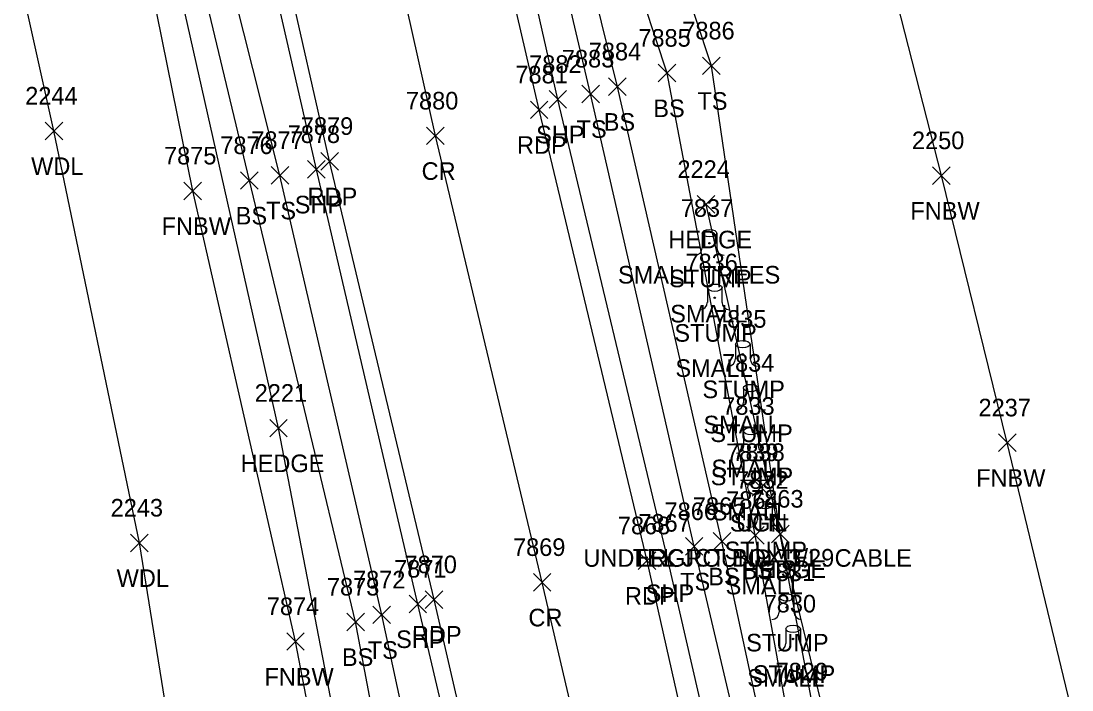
# Model space of a CAD drawing. Extents: x 1439173 to 1457902, y 641926 to 659889.
# Drawn here: x 1448495.5 to 1448614.9, y 644608.6 to 644684.6 of the extents above; entities that cross this region are included whole.
import ezdxf

# ---------------------------------------------------------------- set-up
doc = ezdxf.new("R2010")
doc.units = 0
for name, color, linetype in [('L_A', 7, 'Continuous'), ('L_C', 7, 'Continuous'), ('L_I', 7, 'Continuous'), ('L_TIC', 7, 'Continuous'), ('LAHR', 7, 'Continuous'), ('LAWA', 7, 'Continuous'), ('LELB', 7, 'Continuous'), ('LFNC', 7, 'Continuous'), ('LTS', 7, 'Continuous'), ('P_A', 7, 'Continuous'), ('P_I', 7, 'Continuous'), ('P_TIC', 7, 'Continuous'), ('PET', 7, 'Continuous'), ('PRC', 7, 'Continuous'), ('PSP', 7, 'Continuous'), ('S_A', 7, 'Continuous'), ('S_C', 7, 'Continuous'), ('S_I', 7, 'Continuous'), ('SSGN', 7, 'Continuous'), ('U_A', 7, 'Continuous'), ('U_C', 7, 'Continuous'), ('U_I', 7, 'Continuous'), ('UDEFAULT', 7, 'Continuous')]:
    doc.layers.add(name, color=color, linetype=linetype)

msp = doc.modelspace()

# ---------------------------------------------------------------- linework, layer by layer
at = {"layer": 'L_TIC'}
for points in [[(1448567.89, 644677.7), (1448569.89, 644679.7)], [(1448569.89, 644677.7), (1448567.89, 644679.7)], [(1448572.93, 644678.53), (1448574.93, 644680.53)], [(1448574.93, 644678.53), (1448572.93, 644680.53)], [(1448559.21, 644675.34), (1448561.21, 644677.34)], [(1448561.21, 644675.34), (1448559.21, 644677.34)], [(1448562.26, 644676.15), (1448564.26, 644678.15)], [(1448564.26, 644676.15), (1448562.26, 644678.15)], [(1448498.27, 644671.13), (1448500.27, 644673.13)], [(1448500.27, 644671.13), (1448498.27, 644673.13)], [(1448523.94, 644666.08), (1448525.94, 644668.08)], [(1448525.94, 644666.08), (1448523.94, 644668.08)], [(1448599.05, 644666.06), (1448601.05, 644668.06)], [(1448601.05, 644666.06), (1448599.05, 644668.06)], [(1448520.47, 644665.5), (1448522.47, 644667.5)], [(1448522.47, 644665.5), (1448520.47, 644667.5)], [(1448514.03, 644664.32), (1448516.03, 644666.32)], [(1448516.03, 644664.32), (1448514.03, 644666.32)], [(1448572.33, 644662.79), (1448574.33, 644664.79)], [(1448574.33, 644662.79), (1448572.33, 644664.79)], [(1448523.77, 644637.36), (1448525.77, 644639.36)], [(1448525.77, 644637.36), (1448523.77, 644639.36)], [(1448606.52, 644635.7), (1448608.52, 644637.7)], [(1448608.52, 644635.7), (1448606.52, 644637.7)], [(1448577.91, 644625.19), (1448579.91, 644627.19)], [(1448579.91, 644625.19), (1448577.91, 644627.19)], [(1448580.75, 644625.33), (1448582.75, 644627.33)], [(1448582.75, 644625.33), (1448580.75, 644627.33)], [(1448580.75, 644625.33), (1448582.75, 644627.33)], [(1448582.75, 644625.33), (1448580.75, 644627.33)], [(1448507.97, 644624.32), (1448509.97, 644626.32)], [(1448509.97, 644624.32), (1448507.97, 644626.32)], [(1448570.97, 644623.92), (1448572.97, 644625.92)], [(1448572.97, 644623.92), (1448570.97, 644625.92)], [(1448574.13, 644624.5), (1448576.13, 644626.5)], [(1448576.13, 644624.5), (1448574.13, 644626.5)], [(1448535.49, 644616.15), (1448537.49, 644618.15)], [(1448537.49, 644616.15), (1448535.49, 644618.15)], [(1448532.53, 644615.34), (1448534.53, 644617.34)], [(1448534.53, 644615.34), (1448532.53, 644617.34)], [(1448525.7, 644613.12), (1448527.7, 644615.12)], [(1448527.7, 644613.12), (1448525.7, 644615.12)]]:
    msp.add_lwpolyline(points, dxfattribs=at)
at = {"layer": 'LAHR'}
for points in [[(1448545.27, 644538.34), (1448535.48, 644582.93), (1448524.77, 644638.36), (1448510.6, 644701.32), (1448504.83, 644725.91)], [(1448581.75, 644626.33), (1448573.33, 644663.79)], [(1448581.75, 644626.33), (1448587.73, 644601.57)]]:
    msp.add_lwpolyline(points, dxfattribs=at)
at = {"layer": 'LAWA'}
msp.add_lwpolyline([(1448550.8, 644440.53), (1448533.82, 644470.66), (1448529.86, 644507.95), (1448526.88, 644540.88), (1448513.49, 644597.36), (1448508.97, 644625.32), (1448499.27, 644672.13), (1448490.55, 644711.17), (1448476.17, 644740.45), (1448466.07, 644773.61), (1448454.86, 644821.9), (1448441.17, 644868.93), (1448430.57, 644904.57), (1448415.6, 644959.64), (1448411.39, 644969.06), (1448391.73, 644986.43)], dxfattribs=at)
at = {"layer": 'LELB'}
for points in [[(1448557.78, 644502.2), (1448552.98, 644517.51), (1448543.57, 644563.1), (1448533.53, 644616.34), (1448521.47, 644666.5), (1448510.8, 644711.1), (1448498.76, 644762.74), (1448491.01, 644796.19), (1448478.95, 644850.81), (1448473.36, 644887.09), (1448462.33, 644937.46), (1448450.84, 644986.61), (1448440.04, 645034.94), (1448421.37, 645071.58), (1448413.78, 645112.58)], [(1448609.96, 644480.76), (1448597.96, 644532.64), (1448588, 644575.82), (1448578.91, 644626.19), (1448568.89, 644678.7), (1448565.02, 644690.53), (1448555.18, 644717.97), (1448544.16, 644768.98), (1448537.75, 644806.12), (1448524.99, 644859.03), (1448518.01, 644886.45), (1448516.56, 644886.22)], [(1448627.08, 644401.86), (1448622.84, 644415.75), (1448619.6, 644431.72), (1448607.54, 644481.43), (1448595.73, 644532.41), (1448585.93, 644575.37), (1448575.13, 644625.5), (1448563.26, 644677.15), (1448553.34, 644717.27), (1448541.86, 644768.63), (1448535.33, 644805.33), (1448522.76, 644858.82), (1448516.56, 644886.22)], [(1448612.23, 644480.58), (1448600.79, 644533.41), (1448591.22, 644576.13), (1448581.75, 644626.33), (1448573.93, 644679.53), (1448559.67, 644722.69), (1448548.14, 644770.05), (1448541.74, 644807.11), (1448529.82, 644859.48), (1448520.76, 644884.54)], [(1448746.21, 644032.5), (1448726.2, 644073.88), (1448716.66, 644095.8), (1448713.21, 644105.95), (1448705.34, 644124.14), (1448696.94, 644144.22), (1448687.56, 644169.13), (1448672.19, 644216.42), (1448658.6, 644265.02), (1448646.25, 644311.19), (1448642.33, 644334.97), (1448636.59, 644361.61), (1448633.56, 644370.4), (1448624.56, 644399.7), (1448620.78, 644415.02), (1448617.06, 644431.06), (1448605.88, 644477.64), (1448593.79, 644532.08), (1448583.73, 644574.91), (1448571.97, 644624.92), (1448560.21, 644676.34), (1448550.77, 644716.52), (1448539.78, 644768.47)], [(1448584.05, 644397.53), (1448578.07, 644407.5), (1448581.14, 644421.42), (1448575.25, 644453.93), (1448571.84, 644470.74), (1448562.44, 644504.49), (1448555.49, 644518.25), (1448547.77, 644564.81), (1448536.49, 644617.15), (1448524.94, 644667.08), (1448513.7, 644711.54), (1448502.51, 644763.21)]]:
    msp.add_lwpolyline(points, dxfattribs=at)
at = {"layer": 'LFNC'}
for points in [[(1448717.77, 644561.79), (1448704.27, 644526.14), (1448691.46, 644491.51), (1448681.18, 644463.65), (1448649.84, 644461.38), (1448636.99, 644514.92), (1448618.52, 644590.97), (1448607.52, 644636.7), (1448600.05, 644667.06), (1448579.62, 644747.06), (1448569.35, 644797.27), (1448555.48, 644863.44), (1448582.66, 644868.38), (1448611.01, 644873.25)], [(1448546.97, 644516.98), (1448536.49, 644563.2), (1448526.7, 644614.12), (1448515.03, 644665.32), (1448506.32, 644708.35), (1448494.09, 644760.68), (1448486.5, 644795.17)]]:
    msp.add_lwpolyline(points, dxfattribs=at)
at = {"layer": 'LTS'}
for p, q in [((1448572.88, 644660.51), (1448572.88, 644658.85)), ((1448574.55, 644660.35), (1448574.55, 644660.51)), ((1448574.55, 644660.51), (1448574.55, 644658.85)), ((1448573.71, 644659.37), (1448573.71, 644659.37)), ((1448573.71, 644659.37), (1448573.71, 644659.37)), ((1448573.71, 644659.35), (1448573.71, 644659.35)), ((1448573.47, 644654.32), (1448573.47, 644652.65)), ((1448575.13, 644654.15), (1448575.13, 644654.32)), ((1448575.13, 644654.32), (1448575.13, 644652.65)), ((1448574.3, 644653.17), (1448574.3, 644653.17)), ((1448574.3, 644653.17), (1448574.3, 644653.17)), ((1448574.3, 644653.15), (1448574.3, 644653.15)), ((1448576.66, 644647.91), (1448576.66, 644646.24)), ((1448578.33, 644647.74), (1448578.33, 644647.91)), ((1448578.33, 644647.91), (1448578.33, 644646.24)), ((1448577.49, 644646.76), (1448577.49, 644646.76)), ((1448577.49, 644646.76), (1448577.49, 644646.76)), ((1448577.49, 644646.74), (1448577.49, 644646.74)), ((1448577.56, 644642.92), (1448577.56, 644641.26)), ((1448579.23, 644642.76), (1448579.23, 644642.92)), ((1448579.23, 644642.92), (1448579.23, 644641.26)), ((1448578.39, 644641.78), (1448578.39, 644641.78)), ((1448578.39, 644641.78), (1448578.39, 644641.78)), ((1448578.39, 644641.76), (1448578.39, 644641.76)), ((1448577.59, 644638.02), (1448577.59, 644636.35)), ((1448579.26, 644637.85), (1448579.26, 644638.02)), ((1448579.26, 644638.02), (1448579.26, 644636.35)), ((1448578.43, 644636.88), (1448578.43, 644636.88)), ((1448578.43, 644636.88), (1448578.43, 644636.88)), ((1448578.43, 644636.85), (1448578.43, 644636.85)), ((1448579.17, 644629.61), (1448579.17, 644627.95)), ((1448580.83, 644629.45), (1448580.83, 644629.61)), ((1448580.83, 644629.61), (1448580.83, 644627.95)), ((1448580, 644628.47), (1448580, 644628.47)), ((1448580, 644628.47), (1448580, 644628.47)), ((1448580, 644628.45), (1448580, 644628.45)), ((1448581.63, 644619.13), (1448581.63, 644617.46)), ((1448583.29, 644618.96), (1448583.29, 644619.13)), ((1448583.29, 644619.13), (1448583.29, 644617.46)), ((1448582.46, 644617.99), (1448582.46, 644617.99)), ((1448582.46, 644617.99), (1448582.46, 644617.99)), ((1448582.46, 644617.96), (1448582.46, 644617.96)), ((1448582.38, 644615.56), (1448582.38, 644613.89)), ((1448584.04, 644615.39), (1448584.04, 644615.56)), ((1448584.04, 644615.56), (1448584.04, 644613.89)), ((1448583.21, 644614.41), (1448583.21, 644614.41)), ((1448583.21, 644614.41), (1448583.21, 644614.41)), ((1448583.21, 644614.39), (1448583.21, 644614.39))]:
    msp.add_line(p, q, dxfattribs=at)
for centre in [(1448573.71, 644659.37), (1448574.3, 644653.17), (1448577.49, 644646.76), (1448578.39, 644641.78), (1448578.43, 644636.88), (1448580, 644628.47), (1448582.46, 644617.99), (1448583.21, 644614.41)]:
    msp.add_circle(centre, 0.0833, dxfattribs=at)
for centre, start, end in [((1448572.05, 644658.85), 270, 360), ((1448575.38, 644658.85), 180, 270), ((1448572.63, 644652.65), 270, 360), ((1448575.97, 644652.65), 180, 270), ((1448575.83, 644646.24), 270, 360), ((1448579.16, 644646.24), 180, 270), ((1448576.73, 644641.26), 270, 360), ((1448580.06, 644641.26), 180, 270), ((1448576.76, 644636.35), 270, 360), ((1448580.09, 644636.35), 180, 270), ((1448578.33, 644627.95), 270, 360), ((1448581.67, 644627.95), 180, 270), ((1448580.79, 644617.46), 270, 360), ((1448584.13, 644617.46), 180, 270), ((1448581.54, 644613.89), 270, 360), ((1448584.88, 644613.89), 180, 270)]:
    msp.add_arc(centre, 0.833, start, end, dxfattribs=at)
for centre in [(1448573.71, 644660.51), (1448574.3, 644654.32), (1448577.49, 644647.91), (1448578.39, 644642.92), (1448578.43, 644638.02), (1448580, 644629.61), (1448582.46, 644619.13), (1448583.21, 644615.56)]:
    msp.add_ellipse(centre, major_axis=(-0.833, 0), ratio=0.5, dxfattribs=at)
at = {"layer": 'P_TIC'}
for points in [[(1448555.49, 644674.72), (1448557.49, 644676.72)], [(1448557.49, 644674.72), (1448555.49, 644676.72)], [(1448553.37, 644673.53), (1448555.37, 644675.53)], [(1448555.37, 644673.53), (1448553.37, 644675.53)], [(1448541.59, 644670.57), (1448543.59, 644672.57)], [(1448543.59, 644670.57), (1448541.59, 644672.57)], [(1448528.07, 644666.76), (1448530.07, 644668.76)], [(1448530.07, 644666.76), (1448528.07, 644668.76)], [(1448529.58, 644667.68), (1448531.58, 644669.68)], [(1448531.58, 644667.68), (1448529.58, 644669.68)], [(1448567.93, 644622.6), (1448569.93, 644624.6)], [(1448569.93, 644622.6), (1448567.93, 644624.6)], [(1448565.62, 644622.3), (1448567.62, 644624.3)], [(1448567.62, 644622.3), (1448565.62, 644624.3)], [(1448553.71, 644619.84), (1448555.71, 644621.84)], [(1448555.71, 644619.84), (1448553.71, 644621.84)], [(1448541.43, 644617.88), (1448543.43, 644619.88)], [(1448543.43, 644617.88), (1448541.43, 644619.88)], [(1448539.59, 644617.38), (1448541.59, 644619.38)], [(1448541.59, 644617.38), (1448539.59, 644619.38)]]:
    msp.add_lwpolyline(points, dxfattribs=at)
at = {"layer": 'PET'}
for points in [[(1448741.68, 644029.9), (1448721.66, 644072.11), (1448699.99, 644122.51), (1448683.02, 644167.74), (1448667.3, 644215.48), (1448653.25, 644263.34), (1448640.9, 644309.93), (1448633.43, 644339.29), (1448628.87, 644356.13), (1448611.52, 644430.12), (1448600.18, 644476.78), (1448588.03, 644530.92), (1448577.83, 644573.52), (1448566.62, 644623.3), (1448554.37, 644674.53), (1448544.89, 644715.35), (1448532.85, 644767.19)], [(1448719.14, 644017.8), (1448697.57, 644061.64), (1448675.31, 644114.87), (1448662.79, 644147.1), (1448645.62, 644197.83), (1448630.96, 644249.03), (1448620.35, 644289.65), (1448608.04, 644337.09), (1448599.93, 644371.01), (1448591.93, 644405.93), (1448587.28, 644423.3), (1448576.41, 644471.58), (1448564.34, 644525.55), (1448554.28, 644567.62), (1448542.43, 644618.88), (1448530.58, 644668.68), (1448520.66, 644712.53), (1448508.59, 644763.84)]]:
    msp.add_lwpolyline(points, dxfattribs=at)
at = {"layer": 'PRC'}
msp.add_lwpolyline([(1448731.14, 644023.28), (1448710.46, 644067.89), (1448689.18, 644117.53), (1448671.94, 644163.96), (1448655.91, 644211.95), (1448641.69, 644259.86), (1448629.19, 644307.15), (1448618.74, 644349.81), (1448607.14, 644397.34), (1448599.96, 644427.54), (1448589.11, 644474.21), (1448576.61, 644528.86), (1448566.34, 644571.06), (1448554.71, 644620.84), (1448542.59, 644671.57), (1448533.38, 644712.92), (1448520.93, 644765.22)], dxfattribs=at)
at = {"layer": 'PSP'}
for points in [[(1448743.19, 644030.79), (1448723.72, 644072.96), (1448702.62, 644122.85), (1448685.71, 644168.9), (1448670.36, 644216.11), (1448656.3, 644264.22), (1448643.05, 644310.54), (1448635.37, 644339.99), (1448630.63, 644359.66), (1448619.44, 644405.02), (1448613.39, 644430.47), (1448602.23, 644477.29), (1448590.17, 644531.26), (1448580.27, 644574.32), (1448568.93, 644623.6), (1448556.49, 644675.72), (1448547.44, 644715.81), (1448535.46, 644767.6)], [(1448718.77, 644017.47), (1448697.57, 644061.64), (1448674.36, 644114.53), (1448661.94, 644146.48), (1448644.48, 644197.51), (1448629.33, 644248.49), (1448618.92, 644289.33), (1448599.59, 644365.52), (1448590.65, 644405.32), (1448585.9, 644422.84), (1448574.75, 644471.24), (1448562.25, 644524.96), (1448552.68, 644566.87), (1448540.59, 644618.38), (1448529.07, 644667.76), (1448518.88, 644712.4), (1448506.69, 644763.58)]]:
    msp.add_lwpolyline(points, dxfattribs=at)
at = {"layer": 'SSGN'}
for p, q in [((1448577.24, 644632.46), (1448580.57, 644632.46)), ((1448578.89, 644631.63), (1448578.89, 644631.63))]:
    msp.add_line(p, q, dxfattribs=at)
msp.add_circle((1448578.89, 644631.63), 0.833, dxfattribs=at)
at = {"layer": 'UDEFAULT'}
for points in [[(1448578.57, 644630.63), (1448580.57, 644632.63)], [(1448580.57, 644630.63), (1448578.57, 644632.63)]]:
    msp.add_lwpolyline(points, dxfattribs=at)

# ---------------------------------------------------------------- texts
at = {"layer": 'L_A'}
for s, p in [('TS', (1448572.34, 644674.53)), ('BS', (1448567.33, 644673.7)), ('BS', (1448561.7, 644672.15)), ('TS', (1448558.62, 644671.34)), ('WDL', (1448496.68, 644667.13)), ('TS', (1448523.35, 644662.08)), ('FNBW', (1448596.52, 644662.06)), ('BS', (1448519.91, 644661.5)), ('FNBW', (1448511.5, 644660.32)), ('HEDGE', (1448569.04, 644658.79)), ('STUMP', (1448569.13, 644654.37)), ('STUMP', (1448569.72, 644648.18)), ('STUMP', (1448572.91, 644641.77)), ('STUMP', (1448573.81, 644636.78)), ('HEDGE', (1448520.47, 644633.36)), ('STUMP', (1448573.85, 644631.88)), ('FNBW', (1448603.99, 644631.7)), ('STUMP', (1448575.42, 644623.47)), ('WDL', (1448506.39, 644620.32)), ('BS', (1448573.57, 644620.5)), ('BS', (1448577.35, 644621.19)), ('HEDGE', (1448577.45, 644621.33)), ('TS', (1448580.16, 644621.33)), ('TS', (1448570.38, 644619.92)), ('TS', (1448534.9, 644612.15)), ('STUMP', (1448577.88, 644612.99)), ('BS', (1448531.97, 644611.34)), ('STUMP', (1448578.63, 644609.42)), ('FNBW', (1448523.17, 644609.12))]:
    msp.add_text(s, height=2, dxfattribs=at).set_placement(p)
at = {"layer": 'L_C'}
for s, p in [('SMALL TREES', (1448563.32, 644654.79)), ('SMALL', (1448569.25, 644650.37)), ('SMALL', (1448569.84, 644644.18)), ('SMALL', (1448573.03, 644637.77)), ('SMALL', (1448573.93, 644632.78)), ('SMALL', (1448573.97, 644627.88)), ('SMALL', (1448575.54, 644619.47)), ('SMALL', (1448578, 644608.99))]:
    msp.add_text(s, height=2, dxfattribs=at).set_placement(p)
at = {"layer": 'L_I'}
for s, p in [('7886', (1448570.62, 644682.53)), ('7885', (1448565.63, 644681.7)), ('7884', (1448560, 644680.15)), ('7883', (1448556.95, 644679.34)), ('2244', (1448496.01, 644675.13)), ('7876', (1448518.16, 644669.5)), ('7877', (1448521.68, 644670.08)), ('2250', (1448596.7, 644670.06)), ('7875', (1448511.77, 644668.32)), ('2224', (1448570.07, 644666.79)), ('7837', (1448570.45, 644662.37)), ('7836', (1448570.98, 644656.18)), ('7835', (1448574.23, 644649.77)), ('7834', (1448575.13, 644644.78)), ('2221', (1448522.07, 644641.36)), ('7833', (1448575.16, 644639.88)), ('2237', (1448604.26, 644639.7)), ('7832', (1448576.73, 644631.47)), ('7864', (1448575.61, 644629.19)), ('7863', (1448578.44, 644629.33)), ('7863', (1448578.44, 644629.33)), ('2243', (1448505.71, 644628.32)), ('7866', (1448568.61, 644627.92)), ('7865', (1448571.82, 644628.5)), ('7831', (1448579.76, 644620.99)), ('7873', (1448530.27, 644619.34)), ('7872', (1448533.23, 644620.15)), ('7874', (1448523.44, 644617.12)), ('7830', (1448579.86, 644617.42)), ('7829', (1448581.22, 644609.7))]:
    msp.add_text(s, height=2, dxfattribs=at).set_placement(p)
at = {"layer": 'P_A'}
for s, p in [('SHP', (1448554.02, 644670.72)), ('RDP', (1448551.85, 644669.53)), ('CR', (1448541.02, 644666.57)), ('RDP', (1448528.07, 644663.68)), ('SHP', (1448526.61, 644662.76)), ('RDP', (1448564.11, 644618.3)), ('SHP', (1448566.47, 644618.6)), ('CR', (1448553.15, 644615.84)), ('SHP', (1448538.13, 644613.38)), ('RDP', (1448539.92, 644613.88))]:
    msp.add_text(s, height=2, dxfattribs=at).set_placement(p)
at = {"layer": 'P_I'}
for s, p in [('7882', (1448553.23, 644678.72)), ('7881', (1448551.67, 644677.53)), ('7880', (1448539.24, 644674.57)), ('7879', (1448527.31, 644671.68)), ('7878', (1448525.81, 644670.76)), ('7868', (1448563.31, 644626.3)), ('7867', (1448565.63, 644626.6)), ('7869', (1448551.4, 644623.84)), ('7871', (1448537.9, 644621.38)), ('7870', (1448539.08, 644621.88))]:
    msp.add_text(s, height=2, dxfattribs=at).set_placement(p)
at = {"layer": 'S_A'}
msp.add_text('SIGN', height=2, dxfattribs=at).set_placement((1448576.02, 644626.61))
at = {"layer": 'S_C'}
msp.add_text('UNDERGROUND TEL. CABLE', height=2, dxfattribs=at).set_placement((1448559.39, 644622.61))
at = {"layer": 'S_I'}
msp.add_text('7839', height=2, dxfattribs=at).set_placement((1448575.6, 644634.61))
at = {"layer": 'U_A'}
msp.add_text('UTIL', height=2, dxfattribs=at).set_placement((1448576.73, 644626.63))
at = {"layer": 'U_C'}
msp.add_text('TEL JCT BOX 3/29', height=2, dxfattribs=at).set_placement((1448564.99, 644622.63))
at = {"layer": 'U_I'}
msp.add_text('7838', height=2, dxfattribs=at).set_placement((1448576.31, 644634.63))

doc.saveas('drawing.dxf')
